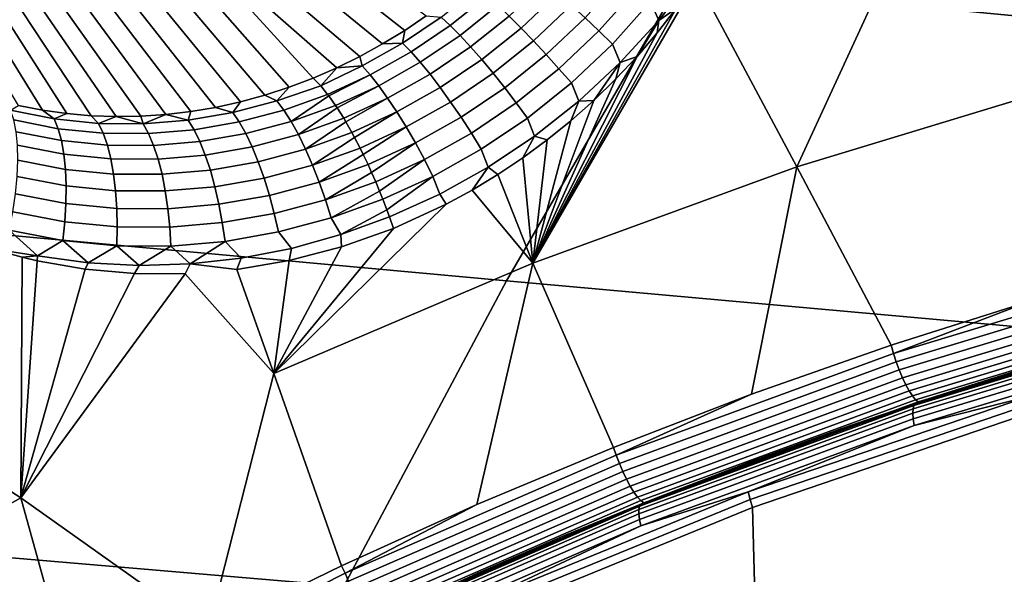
# Model space of a CAD drawing. Header units: metres. Extents: x -240 to 45, y -77 to 27.
# Tile 252 of 656: x -220.96 to -218.9, y 10.1 to 11.26. Entities that reach past the tile are written whole.
import ezdxf

# ---------------------------------------------------------------- set-up
doc = ezdxf.new("R2010")
doc.units = ezdxf.units.M
doc.layers.add('solid_102011X2', color=7, linetype='CONTINUOUS')

msp = doc.modelspace()

# ---------------------------------------------------------------- linework, layer by layer
at = {"layer": 'solid_102011X2'}
for points in [[(-217.786987, 11.800871, 302.633026), (-219.200317, 11.944119, 300.975555), (-219.58107, 11.3389, 301.243042), (-218.161148, 11.203101, 302.900208)], [(-218.62619, 11.614877, 272.936096), (-218.772339, 11.126368, 272.888336), (-219.334274, 10.954935, 273.029785), (-219.088058, 11.491208, 273.052917)], [(-220.15416, 11.240657, 273.080536), (-220.527939, 11.534373, 272.229736), (-220.49173, 11.560675, 272.22168), (-220.109207, 11.271305, 273.07196)], [(-220.200409, 11.212196, 273.090057), (-220.56543, 11.510109, 272.238312), (-220.527939, 11.534373, 272.229736), (-220.15416, 11.240657, 273.080536)], [(-220.247803, 11.185998, 273.100494), (-220.604095, 11.487954, 272.247406), (-220.56543, 11.510109, 272.238312), (-220.200409, 11.212196, 273.090057)], [(-220.296204, 11.16213, 273.111877), (-220.643814, 11.467972, 272.256958), (-220.604095, 11.487954, 272.247406), (-220.247803, 11.185998, 273.100494)], [(-219.513412, 11.393943, 273.165833), (-219.088058, 11.491208, 273.052917), (-219.334274, 10.954935, 273.029785), (-219.543243, 11.347352, 273.167847)], [(-219.58107, 11.3389, 301.243042), (-220.990524, 11.476347, 299.57373), (-221.357712, 10.846134, 299.827026), (-219.941727, 10.716377, 301.496368)], [(-220.395691, 11.121585, 273.137329), (-220.684464, 11.450222, 272.266998), (-220.643814, 11.467972, 272.256958), (-220.34552, 11.14065, 273.124176)], [(-220.296204, 11.16213, 273.111877), (-220.34552, 11.14065, 273.124176), (-220.643814, 11.467972, 272.256958)], [(-220.446487, 11.105029, 273.151337), (-220.725937, 11.434756, 272.277435), (-220.684464, 11.450222, 272.266998), (-220.395691, 11.121585, 273.137329)], [(-220.497833, 11.091009, 273.166168), (-220.768097, 11.421619, 272.2883), (-220.725937, 11.434756, 272.277435), (-220.446487, 11.105029, 273.151337)], [(-220.961868, 11.083319, 273.32309), (-221.158142, 11.412237, 272.398102), (-221.115402, 11.403523, 272.385223), (-220.911728, 11.073596, 273.304626)], [(-220.601547, 11.070754, 273.197906), (-220.854019, 11.402479, 272.311035), (-220.810837, 11.41085, 272.2995), (-220.549561, 11.079576, 273.181671)], [(-220.549561, 11.079576, 273.181671), (-220.810837, 11.41085, 272.2995), (-220.768097, 11.421619, 272.2883), (-220.497833, 11.091009, 273.166168)], [(-220.911728, 11.073596, 273.304626), (-221.115402, 11.403523, 272.385223), (-221.072205, 11.397231, 272.372467), (-220.860916, 11.066487, 273.286163)], [(-220.860916, 11.066487, 273.286163), (-221.072205, 11.397231, 272.372467), (-221.028687, 11.393377, 272.359802), (-220.80957, 11.062011, 273.267853)], [(-220.80957, 11.062011, 273.267853), (-221.028687, 11.393377, 272.359802), (-220.984985, 11.391975, 272.34729), (-220.757812, 11.060201, 273.249756)], [(-220.757812, 11.060201, 273.249756), (-220.984985, 11.391975, 272.34729), (-220.941223, 11.393028, 272.334961), (-220.705811, 11.061052, 273.232025)], [(-220.705811, 11.061052, 273.232025), (-220.941223, 11.393028, 272.334961), (-220.897522, 11.396533, 272.322876), (-220.653671, 11.064577, 273.214691)], [(-220.653671, 11.064577, 273.214691), (-220.897522, 11.396533, 272.322876), (-220.854019, 11.402479, 272.311035), (-220.601547, 11.070754, 273.197906)], [(-219.623062, 11.261404, 273.178467), (-219.640549, 11.301144, 273.185516), (-219.568527, 11.397221, 273.17868), (-219.549622, 11.356541, 273.17099)], [(-219.543243, 11.347352, 273.167847), (-219.334274, 10.954935, 273.029785), (-219.886658, 10.753501, 273.168823)], [(-219.58638, 11.286293, 273.171509), (-219.543243, 11.347352, 273.167847), (-219.886658, 10.753501, 273.168823)], [(-219.777267, 11.266901, 273.19574), (-219.702301, 11.350863, 273.186829), (-219.67128, 11.326115, 273.188782), (-219.748398, 11.239695, 273.19812)], [(-219.549622, 11.356541, 273.17099), (-219.58638, 11.286293, 273.171509), (-219.623062, 11.261404, 273.178467)], [(-220.077835, 11.268526, 273.102234), (-220.001511, 11.330017, 273.089661), (-219.98175, 11.313204, 273.119751), (-220.059113, 11.250988, 273.132568)], [(-218.161148, 11.203101, 302.900208), (-219.58107, 11.3389, 301.243042), (-219.941727, 10.716377, 301.496368), (-218.515564, 10.588205, 303.15329)], [(-219.936096, 11.270562, 273.168579), (-219.860962, 11.341827, 273.15802), (-219.834045, 11.318419, 273.175507), (-219.910995, 11.245481, 273.186462)], [(-219.748398, 11.239695, 273.19812), (-219.67128, 11.326115, 273.188782), (-219.640549, 11.301144, 273.185516), (-219.71991, 11.212154, 273.195282)], [(-220.059113, 11.250988, 273.132568), (-219.98175, 11.313204, 273.119751), (-219.959824, 11.293269, 273.14621), (-220.038513, 11.23006, 273.159363)], [(-219.910995, 11.245481, 273.186462), (-219.834045, 11.318419, 273.175507), (-219.805984, 11.293297, 273.188141), (-219.884949, 11.218467, 273.199524)], [(-220.038513, 11.23006, 273.159363), (-219.959824, 11.293269, 273.14621), (-219.936096, 11.270562, 273.168579), (-220.016403, 11.206108, 273.182068)], [(-219.626266, 11.235278, 273.175598), (-219.58638, 11.286293, 273.171509), (-219.886658, 10.753501, 273.168823)], [(-219.884949, 11.218467, 273.199524), (-219.805984, 11.293297, 273.188141), (-219.777267, 11.266901, 273.19574), (-219.858429, 11.189993, 273.207581)], [(-219.703537, 11.17326, 273.188812), (-219.71991, 11.212154, 273.195282), (-219.640549, 11.301144, 273.185516), (-219.623062, 11.261404, 273.178467)], [(-219.623062, 11.261404, 273.178467), (-219.58638, 11.286293, 273.171509), (-219.626266, 11.235278, 273.175598)], [(-220.077835, 11.268526, 273.102234), (-220.158646, 11.213785, 273.117767), (-220.15416, 11.240657, 273.080536), (-220.109207, 11.271305, 273.07196)], [(-220.158646, 11.213785, 273.117767), (-220.077835, 11.268526, 273.102234), (-220.059113, 11.250988, 273.132568), (-220.14093, 11.195629, 273.148346)], [(-220.016403, 11.206108, 273.182068), (-219.936096, 11.270562, 273.168579), (-219.910995, 11.245481, 273.186462), (-219.993195, 11.179553, 273.200378)], [(-219.858429, 11.189993, 273.207581), (-219.777267, 11.266901, 273.19574), (-219.748398, 11.239695, 273.19812), (-219.831894, 11.160558, 273.210449)], [(-219.623062, 11.261404, 273.178467), (-219.668381, 11.18619, 273.180542), (-219.703537, 11.17326, 273.188812)], [(-219.623062, 11.261404, 273.178467), (-219.626266, 11.235278, 273.175598), (-219.668381, 11.18619, 273.180542)], [(-220.158646, 11.213785, 273.117767), (-220.200409, 11.212196, 273.090057), (-220.15416, 11.240657, 273.080536)], [(-220.14093, 11.195629, 273.148346), (-220.059113, 11.250988, 273.132568), (-220.038513, 11.23006, 273.159363), (-220.121674, 11.173843, 273.175415)], [(-219.993195, 11.179553, 273.200378), (-219.910995, 11.245481, 273.186462), (-219.884949, 11.218467, 273.199524), (-219.969269, 11.150862, 273.213898)], [(-220.121674, 11.173843, 273.175415), (-220.038513, 11.23006, 273.159363), (-220.016403, 11.206108, 273.182068), (-220.101242, 11.148809, 273.198547)], [(-219.668381, 11.18619, 273.180542), (-219.626266, 11.235278, 273.175598), (-219.886658, 10.753501, 273.168823)], [(-219.831894, 11.160558, 273.210449), (-219.748398, 11.239695, 273.19812), (-219.71991, 11.212154, 273.195282), (-219.805801, 11.130679, 273.208069)], [(-220.158646, 11.213785, 273.117767), (-220.243271, 11.166158, 273.13623), (-220.247803, 11.185998, 273.100494), (-220.200409, 11.212196, 273.090057)], [(-220.243271, 11.166158, 273.13623), (-220.158646, 11.213785, 273.117767), (-220.14093, 11.195629, 273.148346), (-220.226547, 11.14747, 273.167053)], [(-220.101242, 11.148809, 273.198547), (-220.016403, 11.206108, 273.182068), (-219.993195, 11.179553, 273.200378), (-220.079971, 11.120968, 273.217285)], [(-219.969269, 11.150862, 273.213898), (-219.884949, 11.218467, 273.199524), (-219.858429, 11.189993, 273.207581), (-219.945053, 11.120537, 273.222443)], [(-219.790298, 11.092509, 273.202118), (-219.805801, 11.130679, 273.208069), (-219.71991, 11.212154, 273.195282), (-219.703537, 11.17326, 273.188812)], [(-220.243271, 11.166158, 273.13623), (-220.296204, 11.16213, 273.111877), (-220.247803, 11.185998, 273.100494)], [(-220.226547, 11.14747, 273.167053), (-220.14093, 11.195629, 273.148346), (-220.121674, 11.173843, 273.175415), (-220.208664, 11.124945, 273.194458)], [(-220.079971, 11.120968, 273.217285), (-219.993195, 11.179553, 273.200378), (-219.969269, 11.150862, 273.213898), (-220.058243, 11.090806, 273.231323)], [(-219.945053, 11.120537, 273.222443), (-219.858429, 11.189993, 273.207581), (-219.831894, 11.160558, 273.210449), (-219.92099, 11.089109, 273.225861)], [(-219.712524, 11.139182, 273.186401), (-219.668381, 11.18619, 273.180542), (-219.886658, 10.753501, 273.168823)], [(-219.703537, 11.17326, 273.188812), (-219.668381, 11.18619, 273.180542), (-219.712524, 11.139182, 273.186401)], [(-220.329895, 11.124689, 273.160095), (-220.34552, 11.14065, 273.124176), (-220.296204, 11.16213, 273.111877)], [(-220.243271, 11.166158, 273.13623), (-220.329895, 11.124689, 273.160095), (-220.296204, 11.16213, 273.111877)], [(-220.226547, 11.14747, 273.167053), (-220.315353, 11.106845, 273.18869), (-220.329895, 11.124689, 273.160095), (-220.243271, 11.166158, 273.13623)], [(-220.208664, 11.124945, 273.194458), (-220.121674, 11.173843, 273.175415), (-220.101242, 11.148809, 273.198547), (-220.189941, 11.098977, 273.217987)], [(-219.92099, 11.089109, 273.225861), (-219.831894, 11.160558, 273.210449), (-219.805801, 11.130679, 273.208069), (-219.897461, 11.057133, 273.22406)], [(-219.703537, 11.17326, 273.188812), (-219.758682, 11.094282, 273.193176), (-219.790298, 11.092509, 273.202118)], [(-219.703537, 11.17326, 273.188812), (-219.712524, 11.139182, 273.186401), (-219.758682, 11.094282, 273.193176)], [(-220.329895, 11.124689, 273.160095), (-220.421463, 11.09352, 273.181824), (-220.395691, 11.121585, 273.137329), (-220.34552, 11.14065, 273.124176)], [(-220.226547, 11.14747, 273.167053), (-220.313065, 11.103816, 273.19281), (-220.315353, 11.106845, 273.18869)], [(-220.208664, 11.124945, 273.194458), (-220.298859, 11.083684, 273.216461), (-220.313065, 11.103816, 273.19281), (-220.226547, 11.14747, 273.167053)], [(-220.189941, 11.098977, 273.217987), (-220.101242, 11.148809, 273.198547), (-220.079971, 11.120968, 273.217285), (-220.170685, 11.070023, 273.237213)], [(-220.058243, 11.090806, 273.231323), (-219.969269, 11.150862, 273.213898), (-219.945053, 11.120537, 273.222443), (-220.036453, 11.058853, 273.240417)], [(-219.758682, 11.094282, 273.193176), (-219.712524, 11.139182, 273.186401), (-219.886658, 10.753501, 273.168823)], [(-220.421463, 11.09352, 273.181824), (-220.446487, 11.105029, 273.151337), (-220.395691, 11.121585, 273.137329)], [(-220.421463, 11.09352, 273.181824), (-220.329895, 11.124689, 273.160095), (-220.315353, 11.106845, 273.18869), (-220.406815, 11.073964, 273.213135)], [(-220.208664, 11.124945, 273.194458), (-220.295395, 11.078455, 273.22171), (-220.298859, 11.083684, 273.216461)], [(-220.189941, 11.098977, 273.217987), (-220.281876, 11.056919, 273.240417), (-220.295395, 11.078455, 273.22171), (-220.208664, 11.124945, 273.194458)], [(-220.170685, 11.070023, 273.237213), (-220.079971, 11.120968, 273.217285), (-220.058243, 11.090806, 273.231323), (-220.15123, 11.038589, 273.251801)], [(-220.036453, 11.058853, 273.240417), (-219.945053, 11.120537, 273.222443), (-219.92099, 11.089109, 273.225861), (-220.014969, 11.02567, 273.244415)], [(-219.882614, 11.01954, 273.218506), (-219.897461, 11.057133, 273.22406), (-219.805801, 11.130679, 273.208069), (-219.790298, 11.092509, 273.202118)], [(-218.84256, 10.675706, 272.79892), (-219.1371, 10.581826, 272.872284), (-219.334274, 10.954935, 273.029785), (-218.772339, 11.126368, 272.888336)], [(-220.421463, 11.09352, 273.181824), (-220.513672, 11.069098, 273.208557), (-220.497833, 11.091009, 273.166168), (-220.446487, 11.105029, 273.151337)], [(-220.406815, 11.073964, 273.213135), (-220.315353, 11.106845, 273.18869), (-220.313065, 11.103816, 273.19281), (-220.391769, 11.050262, 273.241272)], [(-220.313065, 11.103816, 273.19281), (-220.298859, 11.083684, 273.216461), (-220.391769, 11.050262, 273.241272)], [(-220.189941, 11.098977, 273.217987), (-220.277222, 11.049112, 273.246185), (-220.281876, 11.056919, 273.240417)], [(-220.170685, 11.070023, 273.237213), (-220.264679, 11.02702, 273.260132), (-220.277222, 11.049112, 273.246185), (-220.189941, 11.098977, 273.217987)], [(-220.887161, 11.055493, 273.333862), (-220.978485, 11.073577, 273.367462), (-220.961868, 11.083319, 273.32309), (-220.911728, 11.073596, 273.304626)], [(-220.513672, 11.069098, 273.208557), (-220.606979, 11.052951, 273.237549), (-220.601547, 11.070754, 273.197906), (-220.549561, 11.079576, 273.181671)], [(-220.513672, 11.069098, 273.208557), (-220.549561, 11.079576, 273.181671), (-220.497833, 11.091009, 273.166168)], [(-220.513672, 11.069098, 273.208557), (-220.421463, 11.09352, 273.181824), (-220.406815, 11.073964, 273.213135), (-220.500122, 11.049193, 273.240173)], [(-220.391769, 11.050262, 273.241272), (-220.298859, 11.083684, 273.216461), (-220.295395, 11.078455, 273.22171), (-220.376572, 11.022829, 273.265656)], [(-220.295395, 11.078455, 273.22171), (-220.281876, 11.056919, 273.240417), (-220.376572, 11.022829, 273.265656)], [(-220.15123, 11.038589, 273.251801), (-220.058243, 11.090806, 273.231323), (-220.036453, 11.058853, 273.240417), (-220.131943, 11.005229, 273.261505)], [(-220.014969, 11.02567, 273.244415), (-219.92099, 11.089109, 273.225861), (-219.897461, 11.057133, 273.22406), (-219.994156, 10.991839, 273.243225)], [(-219.80661, 11.051725, 273.200867), (-219.758682, 11.094282, 273.193176), (-219.886658, 10.753501, 273.168823)], [(-219.882614, 11.01954, 273.218506), (-219.790298, 11.092509, 273.202118), (-219.80661, 11.051725, 273.200867), (-219.856232, 11.011533, 273.209534)], [(-219.790298, 11.092509, 273.202118), (-219.758682, 11.094282, 273.193176), (-219.80661, 11.051725, 273.200867)], [(-220.978485, 11.073577, 273.367462), (-220.887161, 11.055493, 273.333862), (-220.878784, 11.034986, 273.366852), (-220.971634, 11.053229, 273.400909)], [(-220.887161, 11.055493, 273.333862), (-220.911728, 11.073596, 273.304626), (-220.860916, 11.066487, 273.286163)], [(-220.794373, 11.046055, 273.300659), (-220.887161, 11.055493, 273.333862), (-220.860916, 11.066487, 273.286163), (-220.80957, 11.062011, 273.267853)], [(-220.887161, 11.055493, 273.333862), (-220.794373, 11.046055, 273.300659), (-220.784561, 11.02554, 273.333221), (-220.878784, 11.034986, 273.366852)], [(-220.794373, 11.046055, 273.300659), (-220.80957, 11.062011, 273.267853), (-220.757812, 11.060201, 273.249756)], [(-220.794373, 11.046055, 273.300659), (-220.757812, 11.060201, 273.249756), (-220.70076, 11.04523, 273.268372)], [(-220.70076, 11.04523, 273.268372), (-220.757812, 11.060201, 273.249756), (-220.705811, 11.061052, 273.232025)], [(-220.70076, 11.04523, 273.268372), (-220.705811, 11.061052, 273.232025), (-220.653671, 11.064577, 273.214691)], [(-220.70076, 11.04523, 273.268372), (-220.653671, 11.064577, 273.214691), (-220.606979, 11.052951, 273.237549)], [(-220.606979, 11.052951, 273.237549), (-220.653671, 11.064577, 273.214691), (-220.601547, 11.070754, 273.197906)], [(-220.606979, 11.052951, 273.237549), (-220.513672, 11.069098, 273.208557), (-220.500122, 11.049193, 273.240173), (-220.594589, 11.03276, 273.26944)], [(-220.500122, 11.049193, 273.240173), (-220.406815, 11.073964, 273.213135), (-220.391769, 11.050262, 273.241272), (-220.486557, 11.025044, 273.268646)], [(-220.376572, 11.022829, 273.265656), (-220.281876, 11.056919, 273.240417), (-220.277222, 11.049112, 273.246185), (-220.361526, 10.992146, 273.28595)], [(-220.170685, 11.070023, 273.237213), (-220.258911, 11.016372, 273.265747), (-220.264679, 11.02702, 273.260132)], [(-220.15123, 11.038589, 273.251801), (-220.247589, 10.994512, 273.275299), (-220.258911, 11.016372, 273.265747), (-220.170685, 11.070023, 273.237213)], [(-220.131943, 11.005229, 273.261505), (-220.036453, 11.058853, 273.240417), (-220.014969, 11.02567, 273.244415), (-220.113159, 10.970527, 273.266144)], [(-219.979782, 10.954652, 273.238007), (-219.994156, 10.991839, 273.243225), (-219.897461, 11.057133, 273.22406), (-219.882614, 11.01954, 273.218506)], [(-220.971634, 11.053229, 273.400909), (-220.878784, 11.034986, 273.366852), (-220.871994, 11.010227, 273.397186), (-220.966751, 11.028718, 273.431793)], [(-220.878784, 11.034986, 273.366852), (-220.784561, 11.02554, 273.333221), (-220.77594, 11.000719, 273.363037), (-220.871994, 11.010227, 273.397186)], [(-220.794373, 11.046055, 273.300659), (-220.70076, 11.04523, 273.268372), (-220.689606, 11.024829, 273.300598), (-220.784561, 11.02554, 273.333221)], [(-220.70076, 11.04523, 273.268372), (-220.606979, 11.052951, 273.237549), (-220.594589, 11.03276, 273.26944), (-220.689606, 11.024829, 273.300598)], [(-220.594589, 11.03276, 273.26944), (-220.500122, 11.049193, 273.240173), (-220.486557, 11.025044, 273.268646), (-220.582596, 11.008265, 273.29834)], [(-220.486557, 11.025044, 273.268646), (-220.391769, 11.050262, 273.241272), (-220.376572, 11.022829, 273.265656), (-220.473236, 10.997074, 273.293549)], [(-220.277222, 11.049112, 273.246185), (-220.264679, 11.02702, 273.260132), (-220.361526, 10.992146, 273.28595)], [(-220.15123, 11.038589, 273.251801), (-220.240845, 10.980883, 273.280029), (-220.247589, 10.994512, 273.275299)], [(-220.131943, 11.005229, 273.261505), (-220.230911, 10.959963, 273.285645), (-220.240845, 10.980883, 273.280029), (-220.15123, 11.038589, 273.251801)], [(-219.856232, 11.011533, 273.209534), (-219.80661, 11.051725, 273.200867), (-219.886658, 10.753501, 273.168823)], [(-220.966751, 11.028718, 273.431793), (-220.871994, 11.010227, 273.397186), (-220.866928, 10.981649, 273.424316), (-220.963928, 11.000472, 273.459595)], [(-220.784561, 11.02554, 273.333221), (-220.689606, 11.024829, 273.300598), (-220.67926, 11.000103, 273.329926), (-220.77594, 11.000719, 273.363037)], [(-220.689606, 11.024829, 273.300598), (-220.594589, 11.03276, 273.26944), (-220.582596, 11.008265, 273.29834), (-220.67926, 11.000103, 273.329926)], [(-220.582596, 11.008265, 273.29834), (-220.486557, 11.025044, 273.268646), (-220.473236, 10.997074, 273.293549), (-220.571213, 10.979896, 273.32373)], [(-220.473236, 10.997074, 273.293549), (-220.376572, 11.022829, 273.265656), (-220.361526, 10.992146, 273.28595), (-220.460388, 10.965773, 273.314362)], [(-220.361526, 10.992146, 273.28595), (-220.264679, 11.02702, 273.260132), (-220.258911, 11.016372, 273.265747), (-220.346878, 10.958752, 273.301697)], [(-220.258911, 11.016372, 273.265747), (-220.247589, 10.994512, 273.275299), (-220.346878, 10.958752, 273.301697)], [(-220.113159, 10.970527, 273.266144), (-220.014969, 11.02567, 273.244415), (-219.994156, 10.991839, 273.243225), (-220.095184, 10.935091, 273.265625)], [(-219.979782, 10.954652, 273.238007), (-219.882614, 11.01954, 273.218506), (-219.907257, 10.973907, 273.219147), (-219.95961, 10.938863, 273.229675)], [(-219.882614, 11.01954, 273.218506), (-219.856232, 11.011533, 273.209534), (-219.907257, 10.973907, 273.219147)], [(-220.963928, 11.000472, 273.459595), (-220.866928, 10.981649, 273.424316), (-220.863647, 10.949754, 273.447784), (-220.963211, 10.968988, 273.483826)], [(-220.871994, 11.010227, 273.397186), (-220.77594, 11.000719, 273.363037), (-220.768692, 10.972025, 273.389557), (-220.866928, 10.981649, 273.424316)], [(-220.77594, 11.000719, 273.363037), (-220.67926, 11.000103, 273.329926), (-220.669907, 10.971487, 273.355865), (-220.768692, 10.972025, 273.389557)], [(-220.67926, 11.000103, 273.329926), (-220.582596, 11.008265, 273.29834), (-220.571213, 10.979896, 273.32373), (-220.669907, 10.971487, 273.355865)], [(-220.571213, 10.979896, 273.32373), (-220.473236, 10.997074, 273.293549), (-220.460388, 10.965773, 273.314362), (-220.560654, 10.948151, 273.345154)], [(-220.346878, 10.958752, 273.301697), (-220.247589, 10.994512, 273.275299), (-220.240845, 10.980883, 273.280029), (-220.33287, 10.923232, 273.312714)], [(-220.131943, 11.005229, 273.261505), (-220.223358, 10.943352, 273.288727), (-220.230911, 10.959963, 273.285645)], [(-220.113159, 10.970527, 273.266144), (-220.214905, 10.923981, 273.290955), (-220.223358, 10.943352, 273.288727), (-220.131943, 11.005229, 273.261505)], [(-219.907257, 10.973907, 273.219147), (-219.856232, 11.011533, 273.209534), (-219.886658, 10.753501, 273.168823)], [(-220.866928, 10.981649, 273.424316), (-220.768692, 10.972025, 273.389557), (-220.762924, 10.939963, 273.412292), (-220.863647, 10.949754, 273.447784)], [(-220.669907, 10.971487, 273.355865), (-220.571213, 10.979896, 273.32373), (-220.560654, 10.948151, 273.345154), (-220.661697, 10.939482, 273.37793)], [(-220.460388, 10.965773, 273.314362), (-220.361526, 10.992146, 273.28595), (-220.346878, 10.958752, 273.301697), (-220.448242, 10.93169, 273.33078)], [(-220.240845, 10.980883, 273.280029), (-220.230911, 10.959963, 273.285645), (-220.33287, 10.923232, 273.312714)], [(-220.081161, 10.898127, 273.26062), (-220.095184, 10.935091, 273.265625), (-219.994156, 10.991839, 273.243225), (-219.979782, 10.954652, 273.238007)], [(-219.95961, 10.938863, 273.229675), (-219.907257, 10.973907, 273.219147), (-219.886658, 10.753501, 273.168823)], [(-220.963211, 10.968988, 273.483826), (-220.863647, 10.949754, 273.447784), (-220.862228, 10.9151, 273.467163), (-220.964615, 10.934817, 273.504059)], [(-220.768692, 10.972025, 273.389557), (-220.669907, 10.971487, 273.355865), (-220.661697, 10.939482, 273.37793), (-220.762924, 10.939963, 273.412292)], [(-220.560654, 10.948151, 273.345154), (-220.460388, 10.965773, 273.314362), (-220.448242, 10.93169, 273.33078), (-220.551086, 10.913585, 273.362244)], [(-220.448242, 10.93169, 273.33078), (-220.346878, 10.958752, 273.301697), (-220.33287, 10.923232, 273.312714), (-220.437012, 10.895425, 273.342499)], [(-220.33287, 10.923232, 273.312714), (-220.230911, 10.959963, 273.285645), (-220.223358, 10.943352, 273.288727), (-220.319763, 10.88621, 273.318756)], [(-220.113159, 10.970527, 273.266144), (-220.206802, 10.904526, 273.291687), (-220.214905, 10.923981, 273.290955)], [(-220.095184, 10.935091, 273.265625), (-220.19989, 10.887196, 273.291138), (-220.206802, 10.904526, 273.291687), (-220.113159, 10.970527, 273.266144)], [(-220.081161, 10.898127, 273.26062), (-219.979782, 10.954652, 273.238007), (-220.013, 10.906534, 273.241058), (-220.067307, 10.876926, 273.253326)], [(-219.979782, 10.954652, 273.238007), (-219.95961, 10.938863, 273.229675), (-220.013, 10.906534, 273.241058)], [(-219.717941, 10.368221, 273.017029), (-219.886658, 10.753501, 273.168823), (-219.334274, 10.954935, 273.029785), (-219.42897, 10.479316, 272.945038)], [(-219.1371, 10.581826, 272.872284), (-219.42897, 10.479316, 272.945038), (-219.334274, 10.954935, 273.029785)], [(-220.964615, 10.934817, 273.504059), (-220.862228, 10.9151, 273.467163), (-220.862701, 10.878297, 273.482147), (-220.968094, 10.89856, 273.519928)], [(-220.863647, 10.949754, 273.447784), (-220.762924, 10.939963, 273.412292), (-220.758728, 10.905096, 273.430878), (-220.862228, 10.9151, 273.467163)], [(-220.762924, 10.939963, 273.412292), (-220.661697, 10.939482, 273.37793), (-220.654785, 10.90465, 273.395752), (-220.758728, 10.905096, 273.430878)], [(-220.661697, 10.939482, 273.37793), (-220.560654, 10.948151, 273.345154), (-220.551086, 10.913585, 273.362244), (-220.654785, 10.90465, 273.395752)], [(-220.551086, 10.913585, 273.362244), (-220.448242, 10.93169, 273.33078), (-220.437012, 10.895425, 273.342499), (-220.542694, 10.876806, 273.374725)], [(-220.223358, 10.943352, 273.288727), (-220.214905, 10.923981, 273.290955), (-220.319763, 10.88621, 273.318756)], [(-220.095184, 10.935091, 273.265625), (-220.191513, 10.865177, 273.288849), (-220.19989, 10.887196, 273.291138)], [(-220.081161, 10.898127, 273.26062), (-220.186111, 10.850254, 273.286224), (-220.191513, 10.865177, 273.288849), (-220.095184, 10.935091, 273.265625)], [(-220.013, 10.906534, 273.241058), (-219.95961, 10.938863, 273.229675), (-219.886658, 10.753501, 273.168823)], [(-220.862228, 10.9151, 273.467163), (-220.758728, 10.905096, 273.430878), (-220.756195, 10.868034, 273.444977), (-220.862701, 10.878297, 273.482147)], [(-220.654785, 10.90465, 273.395752), (-220.551086, 10.913585, 273.362244), (-220.542694, 10.876806, 273.374725), (-220.649292, 10.867601, 273.409027)], [(-220.437012, 10.895425, 273.342499), (-220.33287, 10.923232, 273.312714), (-220.319763, 10.88621, 273.318756), (-220.42688, 10.857612, 273.349335)], [(-220.319763, 10.88621, 273.318756), (-220.214905, 10.923981, 273.290955), (-220.206802, 10.904526, 273.291687), (-220.3078, 10.848335, 273.319733)], [(-220.968094, 10.89856, 273.519928), (-220.862701, 10.878297, 273.482147), (-220.865051, 10.839989, 273.492432), (-220.973618, 10.86085, 273.531189)], [(-220.758728, 10.905096, 273.430878), (-220.654785, 10.90465, 273.395752), (-220.649292, 10.867601, 273.409027), (-220.756195, 10.868034, 273.444977)], [(-220.542694, 10.876806, 273.374725), (-220.437012, 10.895425, 273.342499), (-220.42688, 10.857612, 273.349335), (-220.535599, 10.838459, 273.382355)], [(-220.067307, 10.876926, 273.253326), (-220.013, 10.906534, 273.241058), (-219.886658, 10.753501, 273.168823), (-220.427933, 10.522401, 273.305084)], [(-220.206802, 10.904526, 273.291687), (-220.19989, 10.887196, 273.291138), (-220.3078, 10.848335, 273.319733)], [(-220.186111, 10.850254, 273.286224), (-220.081161, 10.898127, 273.26062), (-220.067307, 10.876926, 273.253326), (-220.177795, 10.826089, 273.280243)], [(-220.862701, 10.878297, 273.482147), (-220.756195, 10.868034, 273.444977), (-220.755356, 10.829429, 273.454346), (-220.865051, 10.839989, 273.492432)], [(-220.649292, 10.867601, 273.409027), (-220.542694, 10.876806, 273.374725), (-220.535599, 10.838459, 273.382355), (-220.645309, 10.828986, 273.417511)], [(-220.177795, 10.826089, 273.280243), (-220.067307, 10.876926, 273.253326), (-220.427933, 10.522401, 273.305084)], [(-220.42688, 10.857612, 273.349335), (-220.319763, 10.88621, 273.318756), (-220.3078, 10.848335, 273.319733), (-220.418045, 10.818914, 273.351105)], [(-220.3078, 10.848335, 273.319733), (-220.19989, 10.887196, 273.291138), (-220.191513, 10.865177, 273.288849), (-220.287613, 10.813304, 273.313019)], [(-220.973618, 10.86085, 273.531189), (-220.865051, 10.839989, 273.492432), (-220.869217, 10.800849, 273.497864), (-220.981079, 10.822351, 273.537598)], [(-220.756195, 10.868034, 273.444977), (-220.649292, 10.867601, 273.409027), (-220.645309, 10.828986, 273.417511), (-220.755356, 10.829429, 273.454346)], [(-220.535599, 10.838459, 273.382355), (-220.42688, 10.857612, 273.349335), (-220.418045, 10.818914, 273.351105), (-220.529968, 10.799217, 273.38501)], [(-220.191513, 10.865177, 273.288849), (-220.186111, 10.850254, 273.286224), (-220.287613, 10.813304, 273.313019)], [(-220.287613, 10.813304, 273.313019), (-220.186111, 10.850254, 273.286224), (-220.177795, 10.826089, 273.280243), (-220.286255, 10.78745, 273.30896)], [(-219.941727, 10.716377, 301.496368), (-221.357712, 10.846134, 299.827026), (-221.703857, 10.199389, 300.065796), (-220.281708, 10.077495, 301.735168)], [(-220.865051, 10.839989, 273.492432), (-220.755356, 10.829429, 273.454346), (-220.756241, 10.789956, 273.458832), (-220.869217, 10.800849, 273.497864)], [(-220.755356, 10.829429, 273.454346), (-220.645309, 10.828986, 273.417511), (-220.642914, 10.789482, 273.421051), (-220.756241, 10.789956, 273.458832)], [(-220.645309, 10.828986, 273.417511), (-220.535599, 10.838459, 273.382355), (-220.529968, 10.799217, 273.38501), (-220.642914, 10.789482, 273.421051)], [(-220.418045, 10.818914, 273.351105), (-220.3078, 10.848335, 273.319733), (-220.287613, 10.813304, 273.313019), (-220.391205, 10.78447, 273.342163)], [(-220.981079, 10.822351, 273.537598), (-220.921921, 10.769244, 273.51474), (-221.021011, 10.784156, 273.549133), (-221.026733, 10.793177, 273.552124)], [(-220.981079, 10.822351, 273.537598), (-220.869217, 10.800849, 273.497864), (-220.921921, 10.769244, 273.51474)], [(-220.529968, 10.799217, 273.38501), (-220.418045, 10.818914, 273.351105), (-220.391205, 10.78447, 273.342163), (-220.496323, 10.763985, 273.373535)], [(-220.286255, 10.78745, 273.30896), (-220.177795, 10.826089, 273.280243), (-220.427933, 10.522401, 273.305084)], [(-220.287613, 10.813304, 273.313019), (-220.286255, 10.78745, 273.30896), (-220.395706, 10.758908, 273.340118), (-220.391205, 10.78447, 273.342163)], [(-220.869217, 10.800849, 273.497864), (-220.815857, 10.754494, 273.477783), (-220.921921, 10.769244, 273.51474)], [(-220.869217, 10.800849, 273.497864), (-220.756241, 10.789956, 273.458832), (-220.815857, 10.754494, 273.477783)], [(-220.756241, 10.789956, 273.458832), (-220.709183, 10.748812, 273.44165), (-220.815857, 10.754494, 273.477783)], [(-220.756241, 10.789956, 273.458832), (-220.642914, 10.789482, 273.421051), (-220.709183, 10.748812, 273.44165)], [(-220.642914, 10.789482, 273.421051), (-220.602493, 10.752031, 273.406769), (-220.709183, 10.748812, 273.44165)], [(-220.642914, 10.789482, 273.421051), (-220.529968, 10.799217, 273.38501), (-220.602493, 10.752031, 273.406769)], [(-220.529968, 10.799217, 273.38501), (-220.496323, 10.763985, 273.373535), (-220.602493, 10.752031, 273.406769)], [(-220.395706, 10.758908, 273.340118), (-220.286255, 10.78745, 273.30896), (-220.427933, 10.522401, 273.305084)], [(-221.021011, 10.784156, 273.549133), (-220.954086, 10.765862, 273.524902), (-220.956635, 10.262266, 273.438171), (-221.389877, 10.539876, 273.635254)], [(-220.921921, 10.769244, 273.51474), (-220.954086, 10.765862, 273.524902), (-221.021011, 10.784156, 273.549133)], [(-220.921921, 10.769244, 273.51474), (-220.922958, 10.758698, 273.513733), (-220.954086, 10.765862, 273.524902)], [(-220.921921, 10.769244, 273.51474), (-220.815857, 10.754494, 273.477783), (-220.822357, 10.741232, 273.47818), (-220.922958, 10.758698, 273.513733)], [(-220.391205, 10.78447, 273.342163), (-220.395706, 10.758908, 273.340118), (-220.50502, 10.740383, 273.373138), (-220.496323, 10.763985, 273.373535)], [(-220.954086, 10.765862, 273.524902), (-220.922958, 10.758698, 273.513733), (-220.956635, 10.262266, 273.438171)], [(-220.922958, 10.758698, 273.513733), (-220.822357, 10.741232, 273.47818), (-220.956635, 10.262266, 273.438171)], [(-220.709183, 10.748812, 273.44165), (-220.719101, 10.732043, 273.442688), (-220.822357, 10.741232, 273.47818), (-220.815857, 10.754494, 273.477783)], [(-220.602493, 10.752031, 273.406769), (-220.613144, 10.731574, 273.407532), (-220.719101, 10.732043, 273.442688), (-220.709183, 10.748812, 273.44165)], [(-220.602493, 10.752031, 273.406769), (-220.50502, 10.740383, 273.373138), (-220.427933, 10.522401, 273.305084), (-220.613144, 10.731574, 273.407532)], [(-220.602493, 10.752031, 273.406769), (-220.496323, 10.763985, 273.373535), (-220.50502, 10.740383, 273.373138)], [(-220.50502, 10.740383, 273.373138), (-220.395706, 10.758908, 273.340118), (-220.427933, 10.522401, 273.305084)], [(-220.286255, 10.120632, 273.158722), (-220.427933, 10.522401, 273.305084), (-219.886658, 10.753501, 273.168823), (-220.003784, 10.24864, 273.088287)], [(-219.717941, 10.368221, 273.017029), (-220.003784, 10.24864, 273.088287), (-219.886658, 10.753501, 273.168823)], [(-218.541504, 10.743647, 272.720551), (-219.132156, 10.564886, 272.867737), (-218.84256, 10.675706, 272.79892), (-218.545563, 10.760863, 272.724884)], [(-220.822357, 10.741232, 273.47818), (-220.719101, 10.732043, 273.442688), (-220.956635, 10.262266, 273.438171)], [(-220.719101, 10.732043, 273.442688), (-220.613144, 10.731574, 273.407532), (-220.956635, 10.262266, 273.438171)], [(-220.565094, 9.984338, 273.228271), (-220.956635, 10.262266, 273.438171), (-220.613144, 10.731574, 273.407532), (-220.427933, 10.522401, 273.305084)], [(-219.132156, 10.564886, 272.867737), (-218.541504, 10.743647, 272.720551), (-218.536942, 10.725856, 272.719513), (-219.126617, 10.547392, 272.866455)], [(-219.126617, 10.547392, 272.866455), (-218.536942, 10.725856, 272.719513), (-218.531647, 10.708384, 272.721771), (-219.120361, 10.53021, 272.868469)], [(-218.515564, 10.588205, 303.15329), (-219.941727, 10.716377, 301.496368), (-220.281708, 10.077495, 301.735168), (-218.84967, 9.957117, 303.391876)], [(-219.120361, 10.53021, 272.868469), (-218.531647, 10.708384, 272.721771), (-218.525787, 10.691821, 272.727234), (-219.113602, 10.513923, 272.873688)], [(-219.113602, 10.513923, 272.873688), (-218.525787, 10.691821, 272.727234), (-218.519592, 10.676727, 272.735718), (-219.106567, 10.49908, 272.881989)], [(-219.132156, 10.564886, 272.867737), (-219.1371, 10.581826, 272.872284), (-218.84256, 10.675706, 272.79892)], [(-219.106567, 10.49908, 272.881989), (-218.519592, 10.676727, 272.735718), (-218.513245, 10.663613, 272.746948), (-219.099503, 10.486184, 272.893036)], [(-219.099503, 10.486184, 272.893036), (-218.513245, 10.663613, 272.746948), (-218.506958, 10.652925, 272.760529), (-219.092621, 10.475673, 272.906464)], [(-219.092621, 10.475673, 272.906464), (-218.506958, 10.652925, 272.760529), (-218.500961, 10.64502, 272.776031), (-219.086197, 10.4679, 272.921844)], [(-219.086197, 10.4679, 272.921844), (-218.500961, 10.64502, 272.776031), (-218.495438, 10.64017, 272.792877), (-219.080414, 10.46313, 272.938629)], [(-219.09111, 10.448944, 272.875183), (-218.506943, 10.625714, 272.729523), (-218.507935, 10.616046, 272.715027), (-219.091568, 10.439437, 272.860565)], [(-219.089478, 10.455943, 272.891083), (-218.504929, 10.632832, 272.745331), (-218.506943, 10.625714, 272.729523), (-219.09111, 10.448944, 272.875183)], [(-219.086746, 10.46022, 272.907776), (-218.501968, 10.637181, 272.761963), (-218.504929, 10.632832, 272.745331), (-219.089478, 10.455943, 272.891083)], [(-219.086746, 10.46022, 272.907776), (-218.64772, 10.59692, 272.816071), (-218.501968, 10.637181, 272.761963)], [(-219.080414, 10.46313, 272.938629), (-218.495438, 10.64017, 272.792877), (-219.035828, 10.474727, 272.946381)], [(-218.495438, 10.64017, 272.792877), (-218.83812, 10.537885, 272.897125), (-219.035828, 10.474727, 272.946381)], [(-219.091568, 10.439437, 272.860565), (-218.507935, 10.616046, 272.715027), (-218.507889, 10.604121, 272.702301), (-219.090851, 10.42771, 272.847656)], [(-219.090851, 10.42771, 272.847656), (-218.507889, 10.604121, 272.702301), (-218.50679, 10.590302, 272.691711), (-219.088989, 10.414121, 272.836884)], [(-219.132156, 10.564886, 272.867737), (-219.71196, 10.351687, 273.012207), (-219.42897, 10.479316, 272.945038), (-219.1371, 10.581826, 272.872284)], [(-219.088989, 10.414121, 272.836884), (-218.50679, 10.590302, 272.691711), (-218.850372, 10.474884, 272.769775)], [(-219.086746, 10.46022, 272.907776), (-218.846527, 10.537725, 272.865662), (-218.64772, 10.59692, 272.816071)], [(-219.71196, 10.351687, 273.012207), (-219.132156, 10.564886, 272.867737), (-219.126617, 10.547392, 272.866455), (-219.70546, 10.334547, 273.010712)], [(-219.70546, 10.334547, 273.010712), (-219.126617, 10.547392, 272.866455), (-219.120361, 10.53021, 272.868469), (-219.698257, 10.317712, 273.012482)], [(-221.816376, 10.294376, 273.743164), (-221.389877, 10.539876, 273.635254), (-220.956635, 10.262266, 273.438171), (-221.471405, 9.974009, 273.567749)], [(-220.286255, 10.120632, 273.158722), (-220.565094, 9.984338, 273.228271), (-220.427933, 10.522401, 273.305084)], [(-219.698257, 10.317712, 273.012482), (-219.120361, 10.53021, 272.868469), (-219.113602, 10.513923, 272.873688), (-219.690598, 10.301753, 273.017487)], [(-219.086746, 10.46022, 272.907776), (-219.044189, 10.474568, 272.914948), (-218.846527, 10.537725, 272.865662)], [(-218.83812, 10.537885, 272.897125), (-218.846527, 10.537725, 272.865662), (-219.044189, 10.474568, 272.914948), (-219.035828, 10.474727, 272.946381)], [(-219.690598, 10.301753, 273.017487), (-219.113602, 10.513923, 272.873688), (-219.106567, 10.49908, 272.881989), (-219.682755, 10.28721, 273.025574)], [(-219.682755, 10.28721, 273.025574), (-219.106567, 10.49908, 272.881989), (-219.099503, 10.486184, 272.893036), (-219.674973, 10.274574, 273.036438)], [(-219.71196, 10.351687, 273.012207), (-219.717941, 10.368221, 273.017029), (-219.42897, 10.479316, 272.945038)], [(-219.674973, 10.274574, 273.036438), (-219.099503, 10.486184, 272.893036), (-219.092621, 10.475673, 272.906464), (-219.667526, 10.264275, 273.049744)], [(-219.667526, 10.264275, 273.049744), (-219.092621, 10.475673, 272.906464), (-219.086197, 10.4679, 272.921844), (-219.66066, 10.256659, 273.065002)], [(-219.660782, 10.249139, 273.050903), (-219.086746, 10.46022, 272.907776), (-219.089478, 10.455943, 272.891083), (-219.663284, 10.244948, 273.034149)], [(-219.660782, 10.249139, 273.050903), (-219.240616, 10.407475, 272.963898), (-219.086746, 10.46022, 272.907776)], [(-219.66066, 10.256659, 273.065002), (-219.086197, 10.4679, 272.921844), (-219.080414, 10.46313, 272.938629), (-219.654617, 10.251986, 273.081726)], [(-219.654617, 10.251986, 273.081726), (-219.080414, 10.46313, 272.938629), (-219.621292, 10.261721, 273.092285)], [(-219.080414, 10.46313, 272.938629), (-219.42749, 10.336618, 273.043976), (-219.621292, 10.261721, 273.092285)], [(-219.436172, 10.274832, 272.915833), (-218.850372, 10.474884, 272.769775), (-218.846771, 10.458738, 272.764221), (-219.431671, 10.258994, 272.910065)], [(-219.088989, 10.414121, 272.836884), (-218.850372, 10.474884, 272.769775), (-219.436172, 10.274832, 272.915833)], [(-218.846771, 10.458738, 272.764221), (-218.843231, 10.441819, 272.76178), (-219.427353, 10.242275, 272.90741), (-219.431671, 10.258994, 272.910065)], [(-219.080414, 10.46313, 272.938629), (-219.232315, 10.40763, 272.995361), (-219.42749, 10.336618, 273.043976)], [(-219.035828, 10.474727, 272.946381), (-219.044189, 10.474568, 272.914948), (-219.240616, 10.407475, 272.963898), (-219.232315, 10.40763, 272.995361)], [(-219.086746, 10.46022, 272.907776), (-219.240616, 10.407475, 272.963898), (-219.044189, 10.474568, 272.914948)], [(-219.080414, 10.46313, 272.938629), (-219.035828, 10.474727, 272.946381), (-219.232315, 10.40763, 272.995361)], [(-219.663284, 10.244948, 273.034149), (-219.089478, 10.455943, 272.891083), (-219.09111, 10.448944, 272.875183), (-219.66452, 10.238091, 273.018158)], [(-219.66452, 10.238091, 273.018158), (-219.09111, 10.448944, 272.875183), (-219.091568, 10.439437, 272.860565), (-219.664459, 10.228775, 273.003387)], [(-219.664459, 10.228775, 273.003387), (-219.091568, 10.439437, 272.860565), (-219.090851, 10.42771, 272.847656), (-219.663101, 10.217285, 272.990326)], [(-219.427353, 10.242275, 272.90741), (-218.843231, 10.441819, 272.76178), (-218.86676, 9.313319, 272.767639), (-219.397141, 9.110108, 272.899872)], [(-219.663101, 10.217285, 272.990326), (-219.090851, 10.42771, 272.847656), (-219.088989, 10.414121, 272.836884), (-219.660492, 10.20397, 272.97937)], [(-219.660782, 10.249139, 273.050903), (-219.43576, 10.336467, 273.012573), (-219.240616, 10.407475, 272.963898)], [(-219.660492, 10.20397, 272.97937), (-219.088989, 10.414121, 272.836884), (-219.436172, 10.274832, 272.915833)], [(-219.232315, 10.40763, 272.995361), (-219.240616, 10.407475, 272.963898), (-219.43576, 10.336467, 273.012573), (-219.42749, 10.336618, 273.043976)], [(-219.71196, 10.351687, 273.012207), (-220.278961, 10.104702, 273.153595), (-220.003784, 10.24864, 273.088287), (-219.717941, 10.368221, 273.017029)], [(-220.278961, 10.104702, 273.153595), (-219.71196, 10.351687, 273.012207), (-219.70546, 10.334547, 273.010712), (-220.27153, 10.08797, 273.151855)], [(-220.27153, 10.08797, 273.151855), (-219.70546, 10.334547, 273.010712), (-219.698257, 10.317712, 273.012482), (-220.263412, 10.071537, 273.153381)], [(-219.660782, 10.249139, 273.050903), (-219.629517, 10.261574, 273.060883), (-219.43576, 10.336467, 273.012573)], [(-219.42749, 10.336618, 273.043976), (-219.43576, 10.336467, 273.012573), (-219.629517, 10.261574, 273.060883), (-219.621292, 10.261721, 273.092285)], [(-220.263412, 10.071537, 273.153381), (-219.698257, 10.317712, 273.012482), (-219.690598, 10.301753, 273.017487), (-220.254883, 10.055959, 273.158173)], [(-220.254883, 10.055959, 273.158173), (-219.690598, 10.301753, 273.017487), (-219.682755, 10.28721, 273.025574), (-220.246231, 10.041763, 273.166046)], [(-220.246231, 10.041763, 273.166046), (-219.682755, 10.28721, 273.025574), (-219.674973, 10.274574, 273.036438), (-220.237762, 10.029429, 273.176758)], [(-220.237762, 10.029429, 273.176758), (-219.674973, 10.274574, 273.036438), (-219.667526, 10.264275, 273.049744), (-220.229752, 10.019376, 273.189911)], [(-220.009705, 10.040013, 273.058838), (-219.436172, 10.274832, 272.915833), (-219.431671, 10.258994, 272.910065), (-220.004318, 10.024538, 273.052826)], [(-219.660492, 10.20397, 272.97937), (-219.436172, 10.274832, 272.915833), (-220.009705, 10.040013, 273.058838)], [(-220.840088, 9.839879, 273.296875), (-221.110947, 9.687369, 273.364441), (-221.471405, 9.974009, 273.567749), (-220.956635, 10.262266, 273.438171)], [(-220.565094, 9.984338, 273.228271), (-220.840088, 9.839879, 273.296875), (-220.956635, 10.262266, 273.438171)], [(-220.229752, 10.019376, 273.189911), (-219.667526, 10.264275, 273.049744), (-219.66066, 10.256659, 273.065002), (-220.222473, 10.011943, 273.205078)], [(-220.222473, 10.011943, 273.205078), (-219.66066, 10.256659, 273.065002), (-219.654617, 10.251986, 273.081726), (-220.216171, 10.00738, 273.221741)], [(-220.216171, 10.00738, 273.221741), (-219.654617, 10.251986, 273.081726), (-220.193726, 10.013992, 273.235016)], [(-219.654617, 10.251986, 273.081726), (-220.004486, 10.100377, 273.187836), (-220.193726, 10.013992, 273.235016)], [(-219.654617, 10.251986, 273.081726), (-219.81366, 10.182963, 273.140228), (-220.004486, 10.100377, 273.187836)], [(-219.431671, 10.258994, 272.910065), (-219.427353, 10.242275, 272.90741), (-219.999222, 10.008055, 273.049988), (-220.004318, 10.024538, 273.052826)], [(-219.621292, 10.261721, 273.092285), (-219.629517, 10.261574, 273.060883), (-219.821838, 10.182822, 273.108826), (-219.81366, 10.182963, 273.140228)], [(-219.660782, 10.249139, 273.050903), (-219.821838, 10.182822, 273.108826), (-219.629517, 10.261574, 273.060883)], [(-219.654617, 10.251986, 273.081726), (-219.621292, 10.261721, 273.092285), (-219.81366, 10.182963, 273.140228)], [(-220.278961, 10.104702, 273.153595), (-220.286255, 10.120632, 273.158722), (-220.003784, 10.24864, 273.088287)], [(-220.224457, 10.000543, 273.174072), (-219.663284, 10.244948, 273.034149), (-219.66452, 10.238091, 273.018158), (-220.225311, 9.993848, 273.157959)], [(-220.225311, 9.993848, 273.157959), (-219.66452, 10.238091, 273.018158), (-219.664459, 10.228775, 273.003387), (-220.224747, 9.984755, 273.143097)], [(-220.222183, 10.004633, 273.190857), (-219.660782, 10.249139, 273.050903), (-219.663284, 10.244948, 273.034149), (-220.224457, 10.000543, 273.174072)], [(-220.222183, 10.004633, 273.190857), (-219.821838, 10.182822, 273.108826), (-219.660782, 10.249139, 273.050903)], [(-219.999222, 10.008055, 273.049988), (-219.427353, 10.242275, 272.90741), (-219.397141, 9.110108, 272.899872), (-219.914886, 8.874847, 273.028961)], [(-220.224747, 9.984755, 273.143097), (-219.664459, 10.228775, 273.003387), (-219.663101, 10.217285, 272.990326), (-220.222763, 9.973538, 273.129883)], [(-220.222763, 9.973538, 273.129883), (-219.663101, 10.217285, 272.990326), (-219.660492, 10.20397, 272.97937), (-220.219421, 9.960541, 273.118713)], [(-220.281708, 10.077495, 301.735168), (-221.703857, 10.199389, 300.065796), (-222.028427, 9.537108, 300.289673), (-220.600525, 9.423242, 301.959106)], [(-220.219421, 9.960541, 273.118713), (-219.660492, 10.20397, 272.97937), (-220.009705, 10.040013, 273.058838)], [(-220.222183, 10.004633, 273.190857), (-220.01265, 10.100242, 273.156403), (-219.821838, 10.182822, 273.108826)], [(-219.81366, 10.182963, 273.140228), (-219.821838, 10.182822, 273.108826), (-220.01265, 10.100242, 273.156403), (-220.004486, 10.100377, 273.187836)], [(-220.278961, 10.104702, 273.153595), (-220.831375, 9.824772, 273.291382), (-220.565094, 9.984338, 273.228271), (-220.286255, 10.120632, 273.158722)], [(-220.831375, 9.824772, 273.291382), (-220.278961, 10.104702, 273.153595), (-220.27153, 10.08797, 273.151855), (-220.823013, 9.808503, 273.289398)]]:
    msp.add_3dface(points, dxfattribs=at)

doc.saveas('drawing.dxf')
